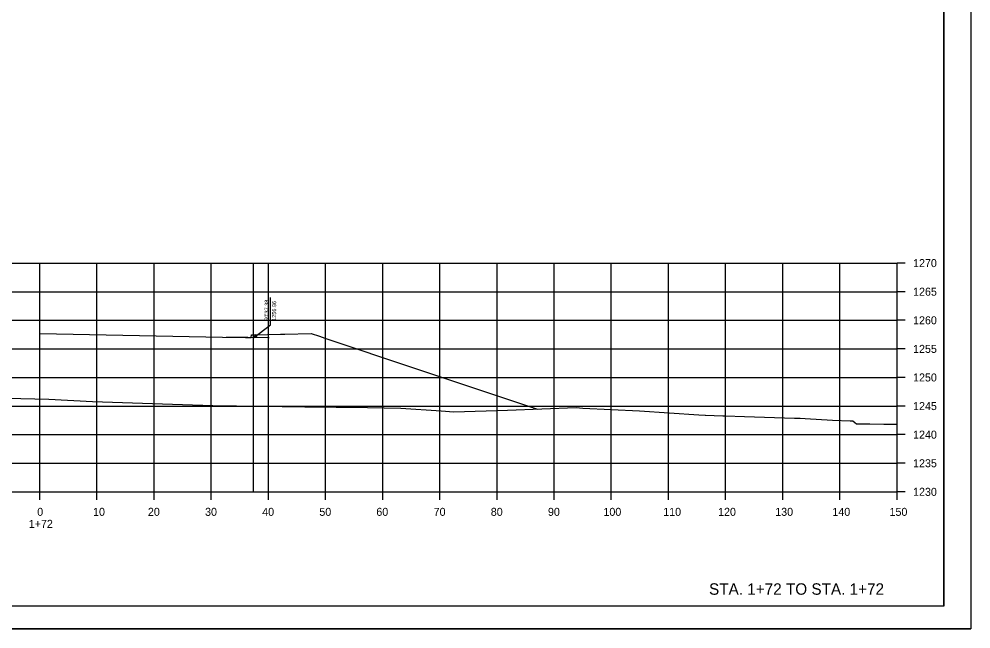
# Model space of a CAD drawing. Extents: x -70 to 701944, y -4 to 666871.
# Drawn here: x 665882.1 to 666048.6, y 658867.9 to 658974.5 of the extents above; entities that cross this region are included whole.
import ezdxf

# ---------------------------------------------------------------- set-up
doc = ezdxf.new("R2010")
doc.units = 0
for name, color, linetype in [('R_Axis', 7, 'Continuous'), ('R_Axis Annot', 7, 'Continuous'), ('R_Border', 7, 'Continuous'), ('R_Draft', 7, 'Continuous'), ('R_Exist Surface', 7, 'Continuous'), ('R_Fin Surface', 7, 'Continuous'), ('R_Grid', 7, 'Continuous'), ('R_No Plot', 7, 'Continuous'), ('R_Proposed Road', 7, 'Continuous')]:
    doc.layers.add(name, color=color, linetype=linetype)

msp = doc.modelspace()

# ---------------------------------------------------------------- linework, layer by layer
at = {"layer": 'R_Axis'}
for p, q in [((666035.7, 658891.86), (666035.7, 658931.86)), ((666037.1, 658931.86), (666035.7, 658931.86)), ((666037.1, 658926.86), (666035.7, 658926.86)), ((666037.1, 658921.86), (666035.7, 658921.86)), ((666037.1, 658916.86), (666035.7, 658916.86)), ((666037.1, 658911.86), (666035.7, 658911.86)), ((666037.1, 658906.86), (666035.7, 658906.86)), ((666037.1, 658901.86), (666035.7, 658901.86)), ((666037.1, 658896.86), (666035.7, 658896.86)), ((665735.7, 658891.86), (666035.7, 658891.86)), ((665885.7, 658890.46), (665885.7, 658891.86)), ((665895.7, 658890.46), (665895.7, 658891.86)), ((665905.7, 658890.46), (665905.7, 658891.86)), ((665915.7, 658890.46), (665915.7, 658891.86)), ((665925.7, 658890.46), (665925.7, 658891.86)), ((665935.7, 658890.46), (665935.7, 658891.86)), ((665945.7, 658890.46), (665945.7, 658891.86)), ((665955.7, 658890.46), (665955.7, 658891.86)), ((665965.7, 658890.46), (665965.7, 658891.86)), ((665975.7, 658890.46), (665975.7, 658891.86)), ((665985.7, 658890.46), (665985.7, 658891.86)), ((665995.7, 658890.46), (665995.7, 658891.86)), ((666005.7, 658890.46), (666005.7, 658891.86)), ((666015.7, 658890.46), (666015.7, 658891.86)), ((666025.7, 658890.46), (666025.7, 658891.86)), ((666035.7, 658890.46), (666035.7, 658891.86)), ((666037.1, 658891.86), (666035.7, 658891.86))]:
    msp.add_line(p, q, dxfattribs=at)
at = {"layer": 'R_Border'}
for q in [(666043.88, 659077.32), (665727.7, 658871.86)]:
    msp.add_line((666043.88, 658871.86), q, dxfattribs=at)
at = {"layer": 'R_Draft'}
msp.add_line((665926.05, 658921.76), (665926.05, 658925.86), dxfattribs=at)
for points in [[(665923.08, 658918.82), (665926.05, 658921.06), (665926.05, 658921.76)], [(665923.52, 658919.37), (665923.08, 658918.82), (665923.72, 658919.1)]]:
    msp.add_lwpolyline(points, dxfattribs=at)
at = {"layer": 'R_Exist Surface'}
msp.add_lwpolyline([(665874.9, 658908.37), (665887.29, 658908.05), (665894.92, 658907.68), (665912.42, 658907.06), (665917.75, 658906.91), (665920.12, 658906.89), (665932.05, 658906.72), (665943.03, 658906.58), (665948.87, 658906.48), (665955.93, 658906), (665958.15, 658905.85), (665967.56, 658906.14), (665979.54, 658906.58), (665980.13, 658906.55), (665980.72, 658906.52), (665990.65, 658906.03), (666000.99, 658905.31), (666002.12, 658905.28), (666002.2, 658905.28), (666005.22, 658905.14), (666005.7, 658905.13), (666008.98, 658905.05), (666017.77, 658904.75), (666018.75, 658904.72), (666019.63, 658904.69), (666024.42, 658904.42), (666027.48, 658904.27), (666027.75, 658904.26), (666027.96, 658904.26), (666028.3, 658903.99), (666028.59, 658903.75), (666029.98, 658903.76), (666030.02, 658903.76), (666030.34, 658903.77), (666030.95, 658903.78), (666033.4, 658903.72), (666034.59, 658903.72), (666035.7, 658903.7)], dxfattribs=at)
at = {"layer": 'R_Fin Surface'}
msp.add_lwpolyline([(665885.7, 658919.57), (665917.68, 658918.93), (665921.7, 658918.85), (665922.62, 658918.83), (665922.7, 658918.83), (665922.7, 658918.87), (665922.71, 658919.33), (665923.16, 658919.33), (665923.2, 658919.33), (665927.79, 658919.42), (665928.2, 658919.43), (665928.57, 658919.44), (665933.2, 658919.53), (665934.61, 658919.06), (665935.54, 658918.75), (665951.44, 658913.43), (665972.79, 658906.33)], dxfattribs=at)
at = {"layer": 'R_Grid'}
for p, q in [((665735.7, 658931.86), (666035.7, 658931.86)), ((665735.7, 658931.86), (666035.7, 658931.86)), ((665885.7, 658891.86), (665885.7, 658931.86)), ((665885.7, 658891.86), (665885.7, 658931.86)), ((665895.7, 658891.86), (665895.7, 658931.86)), ((665895.7, 658891.86), (665895.7, 658931.86)), ((665905.7, 658891.86), (665905.7, 658931.86)), ((665905.7, 658891.86), (665905.7, 658931.86)), ((665915.7, 658891.86), (665915.7, 658931.86)), ((665915.7, 658891.86), (665915.7, 658931.86)), ((665925.7, 658891.86), (665925.7, 658931.86)), ((665925.7, 658891.86), (665925.7, 658931.86)), ((665935.7, 658891.86), (665935.7, 658931.86)), ((665935.7, 658891.86), (665935.7, 658931.86)), ((665945.7, 658891.86), (665945.7, 658931.86)), ((665945.7, 658891.86), (665945.7, 658931.86)), ((665955.7, 658891.86), (665955.7, 658931.86)), ((665955.7, 658891.86), (665955.7, 658931.86)), ((665965.7, 658891.86), (665965.7, 658931.86)), ((665965.7, 658891.86), (665965.7, 658931.86)), ((665975.7, 658891.86), (665975.7, 658931.86)), ((665975.7, 658891.86), (665975.7, 658931.86)), ((665985.7, 658891.86), (665985.7, 658931.86)), ((665985.7, 658891.86), (665985.7, 658931.86)), ((665995.7, 658891.86), (665995.7, 658931.86)), ((665995.7, 658891.86), (665995.7, 658931.86)), ((666005.7, 658891.86), (666005.7, 658931.86)), ((666005.7, 658891.86), (666005.7, 658931.86)), ((666015.7, 658891.86), (666015.7, 658931.86)), ((666015.7, 658891.86), (666015.7, 658931.86)), ((666025.7, 658891.86), (666025.7, 658931.86)), ((666025.7, 658891.86), (666025.7, 658931.86)), ((666035.7, 658891.86), (666035.7, 658931.86)), ((666035.7, 658891.86), (666035.7, 658931.86)), ((665735.7, 658926.86), (666035.7, 658926.86)), ((665735.7, 658926.86), (666035.7, 658926.86)), ((665735.7, 658921.86), (666035.7, 658921.86)), ((665735.7, 658921.86), (666035.7, 658921.86)), ((665735.7, 658916.86), (666035.7, 658916.86)), ((665735.7, 658916.86), (666035.7, 658916.86)), ((665735.7, 658911.86), (666035.7, 658911.86)), ((665735.7, 658911.86), (666035.7, 658911.86)), ((665735.7, 658906.86), (666035.7, 658906.86)), ((665735.7, 658906.86), (666035.7, 658906.86)), ((665735.7, 658901.86), (666035.7, 658901.86)), ((665735.7, 658901.86), (666035.7, 658901.86)), ((665735.7, 658896.86), (666035.7, 658896.86)), ((665735.7, 658896.86), (666035.7, 658896.86)), ((665735.7, 658891.86), (666035.7, 658891.86)), ((665735.7, 658891.86), (666035.7, 658891.86))]:
    msp.add_line(p, q, dxfattribs=at)
at = {"layer": 'R_No Plot'}
msp.add_line((665715.3, 658867.88), (666048.63, 658867.88), dxfattribs=at)
for points in [[(665715.29, 659081.21), (666048.63, 659081.21), (666048.63, 658867.88), (665715.29, 658867.88)], [(665961.62, 659077.32), (665961.62, 659067.44), (665997.35, 659067.44), (665997.35, 659064.52), (666020.55, 659064.52), (666020.55, 659040.19), (666043.88, 659040.19), (666043.88, 658871.86), (665727.7, 658871.86), (665727.7, 659077.32)]]:
    msp.add_lwpolyline(points, close=True, dxfattribs=at)
at = {"layer": 'R_Proposed Road'}
for p, q in [((665923.08, 658891.86), (665923.08, 658931.86)), ((665925.81, 658918.77), (665918.34, 658918.92))]:
    msp.add_line(p, q, dxfattribs=at)

# ---------------------------------------------------------------- texts
at = {"layer": 'R_Axis Annot'}
for s, p in [('1270', (666038.5, 658931.16)), ('1265', (666038.5, 658926.16)), ('1260', (666038.5, 658921.16)), ('1255', (666038.5, 658916.16)), ('1250', (666038.5, 658911.16)), ('1245', (666038.5, 658906.16)), ('1240', (666038.5, 658901.16)), ('1235', (666038.5, 658896.16)), ('1230', (666038.5, 658891.16)), ('0', (665885.24, 658887.66)), ('10', (665895.01, 658887.66)), ('20', (665904.61, 658887.66)), ('30', (665914.61, 658887.66)), ('40', (665924.61, 658887.66)), ('50', (665934.61, 658887.66)), ('60', (665944.58, 658887.66)), ('70', (665954.61, 658887.66)), ('80', (665964.61, 658887.66)), ('90', (665974.61, 658887.66)), ('100', (665984.32, 658887.66)), ('110', (665994.78, 658887.66)), ('120', (666004.38, 658887.66)), ('130', (666014.38, 658887.66)), ('140', (666024.38, 658887.66)), ('150', (666034.38, 658887.66)), ('1+72', (665883.76, 658885.56))]:
    msp.add_text(s, height=1.4, dxfattribs=at).set_placement(p)
at = {"layer": 'R_Draft'}
for s, p in [('RT37.38', (665925.75, 658921.76)), ('1256.96', (665927.05, 658921.76))]:
    msp.add_text(s, height=0.7, rotation=90, dxfattribs=at).set_placement(p)
msp.add_text('STA. 1+72 TO STA. 1+72', height=2, dxfattribs=at).set_placement((666002.8, 658873.86))

doc.saveas('drawing.dxf')
